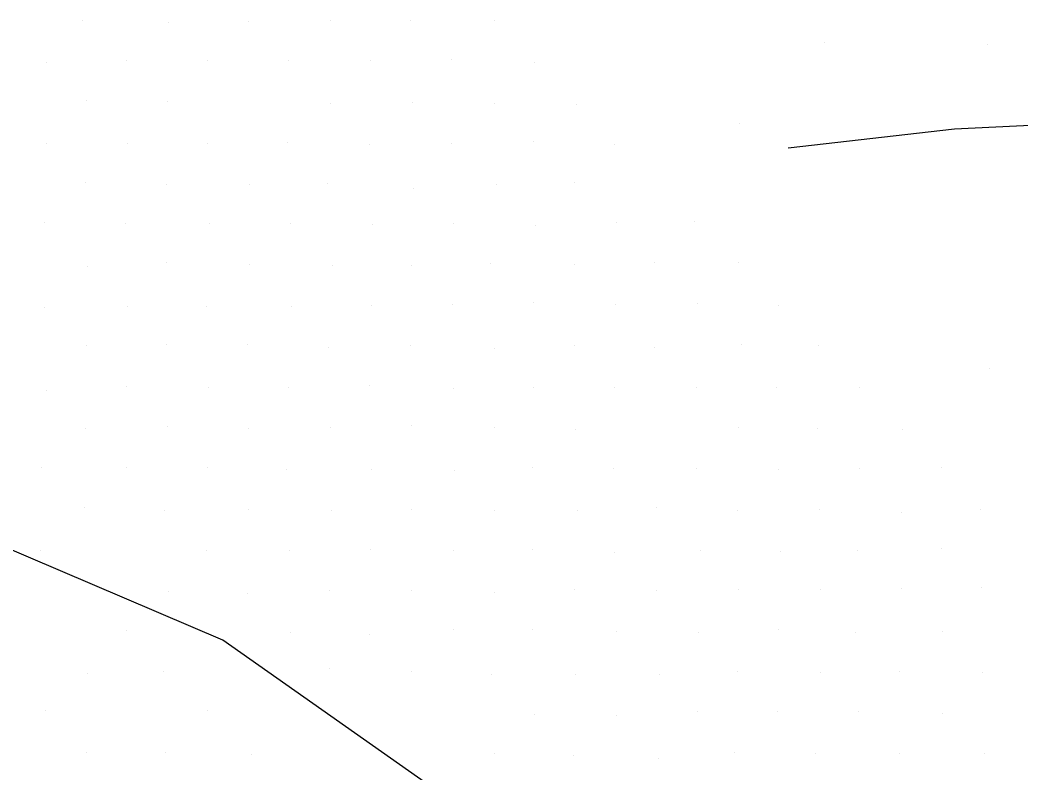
# Model space of a CAD drawing. Extents: x 1602514 to 1609837, y 863887 to 871157.
# Drawn here: x 1606144.3 to 1606231, y 867102.4 to 867167.6 of the extents above; entities that cross this region are included whole.
import ezdxf

# ---------------------------------------------------------------- set-up
doc = ezdxf.new("R2010")
doc.units = 0
doc.layers.add('Survey-Flow line', color=7, linetype='Continuous')
doc.layers.add('Survey-Spot dirt', color=7, linetype='Continuous')

msp = doc.modelspace()

# ---------------------------------------------------------------- linework, layer by layer
at = {"layer": 'Survey-Flow line'}
for points in [[(1606230.097, 867046.033), (1606213.277, 867064.938), (1606199.3, 867082.329), (1606181.856, 867099.855), (1606161.87, 867113.902), (1606139.26, 867123.549), (1606117.414, 867134.477), (1606094.998, 867144.392), (1606069.765, 867144.685), (1606047.042, 867158.313), (1606022.392, 867161.605), (1605997.678, 867164.55)], [(1606230.097, 867046.033), (1606213.277, 867064.938), (1606199.3, 867082.329), (1606181.856, 867099.855), (1606161.87, 867113.902), (1606139.26, 867123.549), (1606117.414, 867134.477), (1606094.998, 867144.392), (1606069.765, 867144.685), (1606047.042, 867158.313), (1606022.392, 867161.605), (1605997.678, 867164.55)], [(1606314.221, 867157.064), (1606302.555, 867155.242), (1606291.571, 867157.629), (1606272.825, 867160.821), (1606247.349, 867159.254), (1606225.254, 867158.178), (1606210.841, 867156.553)], [(1606314.221, 867157.064), (1606302.555, 867155.242), (1606291.571, 867157.629), (1606272.825, 867160.821), (1606247.349, 867159.254), (1606225.254, 867158.178), (1606210.841, 867156.553)]]:
    msp.add_lwpolyline(points, dxfattribs=at)
at = {"layer": 'Survey-Spot dirt'}
for p, q in [((1606149.718, 867167.601), (1606149.718, 867167.601)), ((1606149.718, 867167.601), (1606149.718, 867167.601)), ((1606157.173, 867167.462), (1606157.173, 867167.462)), ((1606157.173, 867167.462), (1606157.173, 867167.462)), ((1606164.089, 867167.489), (1606164.089, 867167.489)), ((1606164.089, 867167.489), (1606164.089, 867167.489)), ((1606171.225, 867167.573), (1606171.225, 867167.573)), ((1606171.225, 867167.573), (1606171.225, 867167.573)), ((1606178.151, 867167.646), (1606178.151, 867167.646)), ((1606178.151, 867167.646), (1606178.151, 867167.646)), ((1606185.401, 867167.61), (1606185.401, 867167.61)), ((1606185.401, 867167.61), (1606185.401, 867167.61)), ((1606213.969, 867165.671), (1606213.969, 867165.671)), ((1606213.969, 867165.671), (1606213.969, 867165.671)), ((1606228.134, 867165.512), (1606228.134, 867165.512)), ((1606228.134, 867165.512), (1606228.134, 867165.512)), ((1606146.559, 867163.979), (1606146.559, 867163.979)), ((1606146.559, 867163.979), (1606146.559, 867163.979)), ((1606153.525, 867164.11), (1606153.525, 867164.11)), ((1606153.525, 867164.11), (1606153.525, 867164.11)), ((1606160.536, 867164.162), (1606160.536, 867164.162)), ((1606160.536, 867164.162), (1606160.536, 867164.162)), ((1606167.597, 867164.117), (1606167.597, 867164.117)), ((1606167.597, 867164.117), (1606167.597, 867164.117)), ((1606174.694, 867164.179), (1606174.694, 867164.179)), ((1606174.694, 867164.179), (1606174.694, 867164.179)), ((1606181.712, 867164.219), (1606181.712, 867164.219)), ((1606181.712, 867164.219), (1606181.712, 867164.219)), ((1606188.89, 867163.929), (1606188.89, 867163.929)), ((1606188.89, 867163.929), (1606188.89, 867163.929)), ((1606150.031, 867160.642), (1606150.031, 867160.642)), ((1606150.031, 867160.642), (1606150.031, 867160.642)), ((1606157.087, 867160.618), (1606157.087, 867160.618)), ((1606157.087, 867160.618), (1606157.087, 867160.618)), ((1606171.198, 867160.437), (1606171.198, 867160.437)), ((1606171.198, 867160.437), (1606171.198, 867160.437)), ((1606178.305, 867160.49), (1606178.305, 867160.49)), ((1606178.305, 867160.49), (1606178.305, 867160.49)), ((1606185.377, 867160.412), (1606185.377, 867160.412)), ((1606185.377, 867160.412), (1606185.377, 867160.412)), ((1606192.528, 867160.336), (1606192.528, 867160.336)), ((1606192.528, 867160.336), (1606192.528, 867160.336)), ((1606206.598, 867158.681), (1606206.598, 867158.681)), ((1606206.598, 867158.681), (1606206.598, 867158.681)), ((1606146.63, 867156.962), (1606146.63, 867156.962)), ((1606146.63, 867156.962), (1606146.63, 867156.962)), ((1606153.605, 867156.97), (1606153.605, 867156.97)), ((1606153.605, 867156.97), (1606153.605, 867156.97)), ((1606160.573, 867156.987), (1606160.573, 867156.987)), ((1606160.573, 867156.987), (1606160.573, 867156.987)), ((1606167.517, 867157.064), (1606167.517, 867157.064)), ((1606167.517, 867157.064), (1606167.517, 867157.064)), ((1606174.552, 867156.873), (1606174.552, 867156.873)), ((1606174.552, 867156.873), (1606174.552, 867156.873)), ((1606181.711, 867156.932), (1606181.711, 867156.932)), ((1606181.711, 867156.932), (1606181.711, 867156.932)), ((1606188.778, 867157.136), (1606188.778, 867157.136)), ((1606188.778, 867157.136), (1606188.778, 867157.136)), ((1606195.819, 867156.857), (1606195.819, 867156.857)), ((1606195.819, 867156.857), (1606195.819, 867156.857)), ((1606149.968, 867153.595), (1606149.968, 867153.595)), ((1606149.968, 867153.595), (1606149.968, 867153.595)), ((1606157.016, 867153.425), (1606157.016, 867153.425)), ((1606157.016, 867153.425), (1606157.016, 867153.425)), ((1606164.22, 867153.371), (1606164.22, 867153.371)), ((1606164.22, 867153.371), (1606164.22, 867153.371)), ((1606170.972, 867153.48), (1606170.972, 867153.48)), ((1606170.972, 867153.48), (1606170.972, 867153.48)), ((1606178.434, 867153.032), (1606178.434, 867153.032)), ((1606178.434, 867153.032), (1606178.434, 867153.032)), ((1606185.576, 867153.396), (1606185.576, 867153.396)), ((1606185.576, 867153.396), (1606185.576, 867153.396)), ((1606192.367, 867153.604), (1606192.367, 867153.604)), ((1606192.367, 867153.604), (1606192.367, 867153.604)), ((1606146.448, 867150.102), (1606146.448, 867150.102)), ((1606146.448, 867150.102), (1606146.448, 867150.102)), ((1606153.461, 867150.044), (1606153.461, 867150.044)), ((1606153.461, 867150.044), (1606153.461, 867150.044)), ((1606160.702, 867149.993), (1606160.702, 867149.993)), ((1606160.702, 867149.993), (1606160.702, 867149.993)), ((1606167.721, 867150.025), (1606167.721, 867150.025)), ((1606167.721, 867150.025), (1606167.721, 867150.025)), ((1606174.845, 867149.91), (1606174.845, 867149.91)), ((1606174.845, 867149.91), (1606174.845, 867149.91)), ((1606181.859, 867150.055), (1606181.859, 867150.055)), ((1606181.859, 867150.055), (1606181.859, 867150.055)), ((1606188.957, 867149.862), (1606188.957, 867149.862)), ((1606188.957, 867149.862), (1606188.957, 867149.862)), ((1606195.983, 867150.094), (1606195.983, 867150.094)), ((1606195.983, 867150.094), (1606195.983, 867150.094)), ((1606202.77, 867150.205), (1606202.77, 867150.205)), ((1606202.77, 867150.205), (1606202.77, 867150.205)), ((1606150.153, 867146.281), (1606150.153, 867146.281)), ((1606150.153, 867146.281), (1606150.153, 867146.281)), ((1606157.031, 867146.6), (1606157.031, 867146.6)), ((1606157.031, 867146.6), (1606157.031, 867146.6)), ((1606164.18, 867146.426), (1606164.18, 867146.426)), ((1606164.18, 867146.426), (1606164.18, 867146.426)), ((1606171.351, 867146.402), (1606171.351, 867146.402)), ((1606171.351, 867146.402), (1606171.351, 867146.402)), ((1606178.214, 867146.401), (1606178.214, 867146.401)), ((1606178.214, 867146.401), (1606178.214, 867146.401)), ((1606185.066, 867146.546), (1606185.066, 867146.546)), ((1606185.066, 867146.546), (1606185.066, 867146.546)), ((1606192.36, 867146.486), (1606192.36, 867146.486)), ((1606192.36, 867146.486), (1606192.36, 867146.486)), ((1606199.262, 867146.598), (1606199.262, 867146.598)), ((1606199.262, 867146.598), (1606199.262, 867146.598)), ((1606206.594, 867146.612), (1606206.594, 867146.612)), ((1606206.594, 867146.612), (1606206.594, 867146.612)), ((1606146.416, 867142.724), (1606146.416, 867142.724)), ((1606146.416, 867142.724), (1606146.416, 867142.724)), ((1606153.583, 867142.847), (1606153.583, 867142.847)), ((1606153.583, 867142.847), (1606153.583, 867142.847)), ((1606160.439, 867142.84), (1606160.439, 867142.84)), ((1606160.439, 867142.84), (1606160.439, 867142.84)), ((1606167.826, 867142.834), (1606167.826, 867142.834)), ((1606167.826, 867142.834), (1606167.826, 867142.834)), ((1606174.766, 867142.883), (1606174.766, 867142.883)), ((1606174.766, 867142.883), (1606174.766, 867142.883)), ((1606181.793, 867142.961), (1606181.793, 867142.961)), ((1606181.793, 867142.961), (1606181.793, 867142.961)), ((1606188.833, 867143.138), (1606188.833, 867143.138)), ((1606188.833, 867143.138), (1606188.833, 867143.138)), ((1606195.898, 867143.024), (1606195.898, 867143.024)), ((1606195.898, 867143.024), (1606195.898, 867143.024)), ((1606203.004, 867143.092), (1606203.004, 867143.092)), ((1606203.004, 867143.092), (1606203.004, 867143.092)), ((1606210.038, 867142.903), (1606210.038, 867142.903)), ((1606210.038, 867142.903), (1606210.038, 867142.903)), ((1606150.024, 867139.488), (1606150.024, 867139.488)), ((1606150.024, 867139.488), (1606150.024, 867139.488)), ((1606156.999, 867139.501), (1606156.999, 867139.501)), ((1606156.999, 867139.501), (1606156.999, 867139.501)), ((1606164.017, 867139.566), (1606164.017, 867139.566)), ((1606164.017, 867139.566), (1606164.017, 867139.566)), ((1606171.008, 867139.252), (1606171.008, 867139.252)), ((1606171.008, 867139.252), (1606171.008, 867139.252)), ((1606178.134, 867139.438), (1606178.134, 867139.438)), ((1606178.134, 867139.438), (1606178.134, 867139.438)), ((1606185.447, 867139.217), (1606185.447, 867139.217)), ((1606185.447, 867139.217), (1606185.447, 867139.217)), ((1606192.316, 867139.481), (1606192.316, 867139.481)), ((1606192.316, 867139.481), (1606192.316, 867139.481)), ((1606199.266, 867139.286), (1606199.266, 867139.286)), ((1606199.266, 867139.286), (1606199.266, 867139.286)), ((1606206.787, 867139.536), (1606206.787, 867139.536)), ((1606206.787, 867139.536), (1606206.787, 867139.536)), ((1606213.496, 867139.415), (1606213.496, 867139.415)), ((1606213.496, 867139.415), (1606213.496, 867139.415)), ((1606228.259, 867137.453), (1606228.259, 867137.453)), ((1606228.259, 867137.453), (1606228.259, 867137.453)), ((1606153.561, 867135.924), (1606153.561, 867135.924)), ((1606153.561, 867135.924), (1606153.561, 867135.924)), ((1606160.662, 867135.809), (1606160.662, 867135.809)), ((1606160.662, 867135.809), (1606160.662, 867135.809)), ((1606167.572, 867135.831), (1606167.572, 867135.831)), ((1606167.572, 867135.831), (1606167.572, 867135.831)), ((1606174.599, 867135.946), (1606174.599, 867135.946)), ((1606174.599, 867135.946), (1606174.599, 867135.946)), ((1606181.845, 867135.755), (1606181.845, 867135.755)), ((1606181.845, 867135.755), (1606181.845, 867135.755)), ((1606188.793, 867135.775), (1606188.793, 867135.775)), ((1606188.793, 867135.775), (1606188.793, 867135.775)), ((1606195.788, 867135.837), (1606195.788, 867135.837)), ((1606195.788, 867135.837), (1606195.788, 867135.837)), ((1606202.93, 867135.811), (1606202.93, 867135.811)), ((1606202.93, 867135.811), (1606202.93, 867135.811)), ((1606209.857, 867135.808), (1606209.857, 867135.808)), ((1606209.857, 867135.808), (1606209.857, 867135.808)), ((1606217.066, 867135.763), (1606217.066, 867135.763)), ((1606217.066, 867135.763), (1606217.066, 867135.763)), ((1606146.594, 867135.571), (1606146.594, 867135.571)), ((1606146.594, 867135.571), (1606146.594, 867135.571)), ((1606149.978, 867132.267), (1606149.978, 867132.267)), ((1606149.978, 867132.267), (1606149.978, 867132.267)), ((1606157.073, 867132.451), (1606157.073, 867132.451)), ((1606157.073, 867132.451), (1606157.073, 867132.451)), ((1606164.121, 867132.23), (1606164.121, 867132.23)), ((1606164.121, 867132.23), (1606164.121, 867132.23)), ((1606171.226, 867132.304), (1606171.226, 867132.304)), ((1606171.226, 867132.304), (1606171.226, 867132.304)), ((1606178.193, 867132.539), (1606178.193, 867132.539)), ((1606178.193, 867132.539), (1606178.193, 867132.539)), ((1606185.395, 867132.377), (1606185.395, 867132.377)), ((1606185.395, 867132.377), (1606185.395, 867132.377)), ((1606206.557, 867132.3), (1606206.557, 867132.3)), ((1606206.557, 867132.3), (1606206.557, 867132.3)), ((1606213.398, 867132.284), (1606213.398, 867132.284)), ((1606213.398, 867132.284), (1606213.398, 867132.284)), ((1606192.474, 867132.156), (1606192.474, 867132.156)), ((1606192.474, 867132.156), (1606192.474, 867132.156)), ((1606220.783, 867132.155), (1606220.783, 867132.155)), ((1606220.783, 867132.155), (1606220.783, 867132.155)), ((1606146.171, 867128.892), (1606146.171, 867128.892)), ((1606146.171, 867128.892), (1606146.171, 867128.892)), ((1606153.546, 867128.881), (1606153.546, 867128.881)), ((1606153.546, 867128.881), (1606153.546, 867128.881)), ((1606160.582, 867128.855), (1606160.582, 867128.855)), ((1606160.582, 867128.855), (1606160.582, 867128.855)), ((1606188.705, 867128.889), (1606188.705, 867128.889)), ((1606188.705, 867128.889), (1606188.705, 867128.889)), ((1606195.764, 867128.765), (1606195.764, 867128.765)), ((1606195.764, 867128.765), (1606195.764, 867128.765)), ((1606202.952, 867128.779), (1606202.952, 867128.779)), ((1606202.952, 867128.779), (1606202.952, 867128.779)), ((1606217.036, 867128.8), (1606217.036, 867128.8)), ((1606217.036, 867128.8), (1606217.036, 867128.8)), ((1606224.113, 867128.885), (1606224.113, 867128.885)), ((1606224.113, 867128.885), (1606224.113, 867128.885)), ((1606167.368, 867128.74), (1606167.368, 867128.74)), ((1606167.368, 867128.74), (1606167.368, 867128.74)), ((1606174.726, 867128.662), (1606174.726, 867128.662)), ((1606174.726, 867128.662), (1606174.726, 867128.662)), ((1606181.955, 867128.583), (1606181.955, 867128.583)), ((1606181.955, 867128.583), (1606181.955, 867128.583)), ((1606209.994, 867128.698), (1606209.994, 867128.698)), ((1606209.994, 867128.698), (1606209.994, 867128.698)), ((1606149.888, 867125.385), (1606149.888, 867125.385)), ((1606149.888, 867125.385), (1606149.888, 867125.385)), ((1606199.414, 867125.366), (1606199.414, 867125.366)), ((1606199.414, 867125.366), (1606199.414, 867125.366)), ((1606156.853, 867125.191), (1606156.853, 867125.191)), ((1606156.853, 867125.191), (1606156.853, 867125.191)), ((1606164.07, 867125.199), (1606164.07, 867125.199)), ((1606164.07, 867125.199), (1606164.07, 867125.199)), ((1606171.283, 867125.113), (1606171.283, 867125.113)), ((1606171.283, 867125.113), (1606171.283, 867125.113)), ((1606178.199, 867125.256), (1606178.199, 867125.256)), ((1606178.199, 867125.256), (1606178.199, 867125.256)), ((1606185.372, 867125.172), (1606185.372, 867125.172)), ((1606185.372, 867125.172), (1606185.372, 867125.172)), ((1606192.629, 867125.113), (1606192.629, 867125.113)), ((1606192.629, 867125.113), (1606192.629, 867125.113)), ((1606206.479, 867125.186), (1606206.479, 867125.186)), ((1606206.479, 867125.186), (1606206.479, 867125.186)), ((1606213.582, 867125.239), (1606213.582, 867125.239)), ((1606213.582, 867125.239), (1606213.582, 867125.239)), ((1606220.715, 867125.015), (1606220.715, 867125.015)), ((1606220.715, 867125.015), (1606220.715, 867125.015)), ((1606227.529, 867125.259), (1606227.529, 867125.259)), ((1606227.529, 867125.259), (1606227.529, 867125.259)), ((1606224.111, 867121.834), (1606224.111, 867121.834)), ((1606224.111, 867121.834), (1606224.111, 867121.834)), ((1606146.107, 867121.717), (1606146.107, 867121.717)), ((1606146.107, 867121.717), (1606146.107, 867121.717)), ((1606160.436, 867121.68), (1606160.436, 867121.68)), ((1606160.436, 867121.68), (1606160.436, 867121.68)), ((1606167.683, 867121.656), (1606167.683, 867121.656)), ((1606167.683, 867121.656), (1606167.683, 867121.656)), ((1606174.712, 867121.745), (1606174.712, 867121.745)), ((1606174.712, 867121.745), (1606174.712, 867121.745)), ((1606181.823, 867121.67), (1606181.823, 867121.67)), ((1606181.823, 867121.67), (1606181.823, 867121.67)), ((1606188.706, 867121.811), (1606188.706, 867121.811)), ((1606188.706, 867121.811), (1606188.706, 867121.811)), ((1606195.802, 867121.48), (1606195.802, 867121.48)), ((1606195.802, 867121.48), (1606195.802, 867121.48)), ((1606203.239, 867121.724), (1606203.239, 867121.724)), ((1606203.239, 867121.724), (1606203.239, 867121.724)), ((1606210.164, 867121.621), (1606210.164, 867121.621)), ((1606210.164, 867121.621), (1606210.164, 867121.621)), ((1606216.848, 867121.707), (1606216.848, 867121.707)), ((1606216.848, 867121.707), (1606216.848, 867121.707)), ((1606220.674, 867118.405), (1606220.674, 867118.405)), ((1606220.674, 867118.405), (1606220.674, 867118.405)), ((1606227.642, 867118.464), (1606227.642, 867118.464)), ((1606227.642, 867118.464), (1606227.642, 867118.464)), ((1606157.133, 867118.116), (1606157.133, 867118.116)), ((1606157.133, 867118.116), (1606157.133, 867118.116)), ((1606164.006, 867117.994), (1606164.006, 867117.994)), ((1606164.006, 867117.994), (1606164.006, 867117.994)), ((1606171.076, 867118.22), (1606171.076, 867118.22)), ((1606171.076, 867118.22), (1606171.076, 867118.22)), ((1606178.208, 867118.228), (1606178.208, 867118.228)), ((1606178.208, 867118.228), (1606178.208, 867118.228)), ((1606185.423, 867118.071), (1606185.423, 867118.071)), ((1606185.423, 867118.071), (1606185.423, 867118.071)), ((1606192.308, 867118.273), (1606192.308, 867118.273)), ((1606192.308, 867118.273), (1606192.308, 867118.273)), ((1606199.44, 867118.252), (1606199.44, 867118.252)), ((1606199.44, 867118.252), (1606199.44, 867118.252)), ((1606206.552, 867118.265), (1606206.552, 867118.265)), ((1606206.552, 867118.265), (1606206.552, 867118.265)), ((1606213.635, 867118.297), (1606213.635, 867118.297)), ((1606213.635, 867118.297), (1606213.635, 867118.297)), ((1606153.54, 867114.745), (1606153.54, 867114.745)), ((1606153.54, 867114.745), (1606153.54, 867114.745)), ((1606167.768, 867114.543), (1606167.768, 867114.543)), ((1606167.768, 867114.543), (1606167.768, 867114.543)), ((1606174.583, 867114.411), (1606174.583, 867114.411)), ((1606174.583, 867114.411), (1606174.583, 867114.411)), ((1606181.879, 867114.852), (1606181.879, 867114.852)), ((1606181.879, 867114.852), (1606181.879, 867114.852)), ((1606188.696, 867114.825), (1606188.696, 867114.825)), ((1606188.696, 867114.825), (1606188.696, 867114.825)), ((1606195.954, 867114.689), (1606195.954, 867114.689)), ((1606195.954, 867114.689), (1606195.954, 867114.689)), ((1606203.093, 867114.594), (1606203.093, 867114.594)), ((1606203.093, 867114.594), (1606203.093, 867114.594)), ((1606210.044, 867114.852), (1606210.044, 867114.852)), ((1606210.044, 867114.852), (1606210.044, 867114.852)), ((1606216.707, 867114.561), (1606216.707, 867114.561)), ((1606216.707, 867114.561), (1606216.707, 867114.561)), ((1606224.232, 867114.656), (1606224.232, 867114.656)), ((1606224.232, 867114.656), (1606224.232, 867114.656)), ((1606171.139, 867111.487), (1606171.139, 867111.487)), ((1606171.139, 867111.487), (1606171.139, 867111.487)), ((1606150.153, 867111.049), (1606150.153, 867111.049)), ((1606150.153, 867111.049), (1606150.153, 867111.049)), ((1606156.772, 867111.161), (1606156.772, 867111.161)), ((1606156.772, 867111.161), (1606156.772, 867111.161)), ((1606178.244, 867111.177), (1606178.244, 867111.177)), ((1606178.244, 867111.177), (1606178.244, 867111.177)), ((1606185.131, 867110.94), (1606185.131, 867110.94)), ((1606185.131, 867110.94), (1606185.131, 867110.94)), ((1606192.461, 867110.968), (1606192.461, 867110.968)), ((1606192.461, 867110.968), (1606192.461, 867110.968)), ((1606199.68, 867110.951), (1606199.68, 867110.951)), ((1606199.68, 867110.951), (1606199.68, 867110.951)), ((1606206.497, 867111.22), (1606206.497, 867111.22)), ((1606206.497, 867111.22), (1606206.497, 867111.22)), ((1606213.669, 867111.134), (1606213.669, 867111.134)), ((1606213.669, 867111.134), (1606213.669, 867111.134)), ((1606220.496, 867111.219), (1606220.496, 867111.219)), ((1606220.496, 867111.219), (1606220.496, 867111.219)), ((1606227.733, 867111.151), (1606227.733, 867111.151)), ((1606227.733, 867111.151), (1606227.733, 867111.151)), ((1606146.516, 867107.814), (1606146.516, 867107.814)), ((1606146.516, 867107.814), (1606146.516, 867107.814)), ((1606160.58, 867107.778), (1606160.58, 867107.778)), ((1606160.58, 867107.778), (1606160.58, 867107.778)), ((1606188.889, 867107.464), (1606188.889, 867107.464)), ((1606188.889, 867107.464), (1606188.889, 867107.464)), ((1606195.944, 867107.406), (1606195.944, 867107.406)), ((1606195.944, 867107.406), (1606195.944, 867107.406)), ((1606203.005, 867107.714), (1606203.005, 867107.714)), ((1606203.005, 867107.714), (1606203.005, 867107.714)), ((1606209.955, 867107.702), (1606209.955, 867107.702)), ((1606209.955, 867107.702), (1606209.955, 867107.702)), ((1606216.91, 867107.744), (1606216.91, 867107.744)), ((1606216.91, 867107.744), (1606216.91, 867107.744)), ((1606224.185, 867107.531), (1606224.185, 867107.531)), ((1606224.185, 867107.531), (1606224.185, 867107.531)), ((1606150.059, 867104.178), (1606150.059, 867104.178)), ((1606150.059, 867104.178), (1606150.059, 867104.178)), ((1606156.909, 867104.223), (1606156.909, 867104.223)), ((1606156.909, 867104.223), (1606156.909, 867104.223)), ((1606164.358, 867104.004), (1606164.358, 867104.004)), ((1606164.358, 867104.004), (1606164.358, 867104.004)), ((1606185.401, 867104.09), (1606185.401, 867104.09)), ((1606185.401, 867104.09), (1606185.401, 867104.09)), ((1606192.283, 867103.917), (1606192.283, 867103.917)), ((1606192.283, 867103.917), (1606192.283, 867103.917)), ((1606199.596, 867103.698), (1606199.596, 867103.698)), ((1606199.596, 867103.698), (1606199.596, 867103.698)), ((1606206.234, 867104.174), (1606206.234, 867104.174)), ((1606206.234, 867104.174), (1606206.234, 867104.174)), ((1606213.211, 867104.099), (1606213.211, 867104.099)), ((1606213.211, 867104.099), (1606213.211, 867104.099)), ((1606220.531, 867104.106), (1606220.531, 867104.106)), ((1606220.531, 867104.106), (1606220.531, 867104.106)), ((1606227.868, 867104.081), (1606227.868, 867104.081)), ((1606227.868, 867104.081), (1606227.868, 867104.081))]:
    msp.add_line(p, q, dxfattribs=at)

doc.saveas('drawing.dxf')
